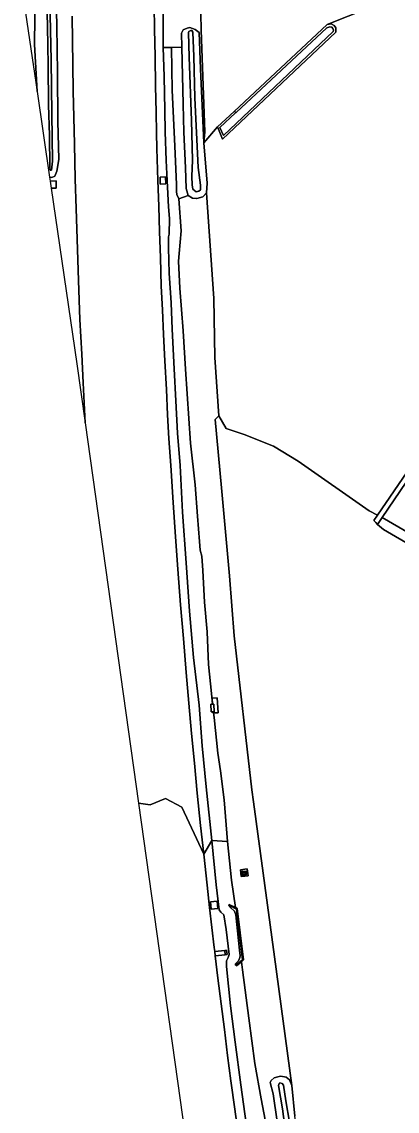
# Model space of a CAD drawing. Extents: x 156141 to 158132, y 385651 to 388333.
# Drawn here: x 156235.4 to 156323, y 386572.8 to 386826.5 of the extents above; entities that cross this region are included whole.
import ezdxf

# ---------------------------------------------------------------- set-up
doc = ezdxf.new("R2010")
doc.units = 0
for name, color, linetype in [('IMGEO_Berm_groen', 7, 'Continuous'), ('IMGEO_Bouwland', 7, 'Continuous'), ('IMGEO_Gemengd_bos', 7, 'Continuous'), ('IMGEO_Grasland_overig', 7, 'Continuous'), ('IMGEO_Greppel_droge_sloot', 7, 'Continuous'), ('IMGEO_Groenvoorziening', 7, 'Continuous'), ('IMGEO_Loofbos', 7, 'Continuous'), ('IMGEO_Muur', 7, 'Continuous'), ('IMGEO_Oever', 7, 'Continuous'), ('IMGEO_Rijbaan_autosnelweg', 7, 'Continuous'), ('IMGEO_Rioolput', 7, 'Continuous'), ('IMGEO_Terreindeel_gesloten', 7, 'Continuous'), ('IMGEO_Terreindeel_open', 7, 'Continuous'), ('IMGEO_Terreindeel_zand', 7, 'Continuous'), ('IMGEO_Waterloop', 7, 'Continuous')]:
    doc.layers.add(name, color=color, linetype=linetype)

msp = doc.modelspace()

# ---------------------------------------------------------------- linework, layer by layer
at = {"layer": 'IMGEO_Berm_groen'}
for points in [[(156266.32, 386830.15), (156266.39, 386824.77), (156266.56, 386818.39), (156266.65, 386811.47), (156266.75, 386805.39), (156266.84, 386800.62), (156266.89, 386796.98), (156267.14, 386789.52), (156267.36, 386783.56), (156267.54, 386777.58), (156267.76, 386771.54), (156267.97, 386764.91), (156268.23, 386759.35), (156268.49, 386753.68), (156268.8, 386747.55), (156269.18, 386740.83), (156269.44, 386734.94), (156269.76, 386729.46), (156270.17, 386723.15), (156270.72, 386714.55), (156271.27, 386706.54), (156271.8, 386698.96), (156272.45, 386690.68), (156273.18, 386682.84), (156273.79, 386674.97), (156274.42, 386667.76), (156275, 386660.76), (156275.7, 386653.8), (156276.35, 386646.82), (156277.14, 386639.28), (156277.86, 386632.63), (156279.78, 386635.8), (156278.45, 386648.28), (156277.49, 386657.89), (156276.78, 386667.33), (156275.49, 386678.41), (156274.53, 386689.19), (156273.77, 386700.48), (156272.9, 386712.3), (156272.36, 386723.12), (156271.74, 386730.69), (156271.39, 386738.23), (156270.98, 386745.66), (156270.5, 386754.91), (156270.27, 386761.03), (156269.84, 386767.9), (156269.65, 386773.85), (156269.61, 386776.36), (156269.81, 386776.98), (156269.89, 386780.63), (156269.61, 386783.38), (156269.38, 386787.98), (156269.14, 386794.18), (156268.86, 386800.85), (156268.76, 386805.85), (156268.6, 386813.71), (156268.39, 386820.44), (156268.29, 386873.17)], [(156243.36, 386835.82), (156243.61, 386825.45), (156243.74, 386814.61), (156243.88, 386803.34), (156244.07, 386794.4), (156243.64, 386791.7), (156243.11, 386790.52), (156242.46, 386790.2), (156241.93, 386790.32), (156242.07, 386789.36), (156243.43, 386789.39), (156243.47, 386787.75), (156242.31, 386787.73), (156248.29, 386746.82), (156250.22, 386733.07), (156249.73, 386742.41), (156249.41, 386749.04), (156249, 386757.13), (156248.68, 386766.24), (156248.43, 386773.44), (156248.12, 386782.97), (156247.92, 386789.83), (156247.72, 386797.99), (156247.58, 386804.25), (156247.46, 386810.34), (156247.35, 386816.43), (156247.29, 386822.07), (156247.18, 386827.8)], [(156287.75, 386569.94), (156286.54, 386578.89), (156285.2, 386588.82), (156284.1, 386597.35), (156283.16, 386606.49), (156283.15, 386607.8), (156283.54, 386608.57), (156283.79, 386609.23), (156283.12, 386615.12), (156282.54, 386618.47), (156281.82, 386619.1), (156281.43, 386619.7), (156280.73, 386625.51), (156279.78, 386635.8), (156277.86, 386632.63), (156278.68, 386625.45), (156279.24, 386620.21), (156280.28, 386610.91), (156280.42, 386609.97), (156282.75, 386610.22), (156283.18, 386610.27), (156283.29, 386609.23), (156282.86, 386609.19), (156280.53, 386608.93), (156281.18, 386603.75), (156281.93, 386597.79), (156282.67, 386591.81), (156283.42, 386585.74), (156284.18, 386579.83), (156285.08, 386573.23), (156285.97, 386566.96)]]:
    msp.add_lwpolyline(points, dxfattribs=at)
for points in [[(156235.49, 386834.36), (156239.02, 386810.26), (156238.44, 386821.17), (156238.55, 386833.91), (156238.28, 386846.89), (156235.44, 386843.98), (156235.46, 386836.45)], [(156267.74, 386788.66), (156267.68, 386790.32), (156268.96, 386790.36), (156269.02, 386788.71)], [(156281, 386621.65), (156281.15, 386619.96), (156279.6, 386619.83), (156279.45, 386621.51)], [(156282.86, 386609.19), (156282.75, 386610.22), (156280.42, 386609.97), (156280.53, 386608.93)], [(156282.86, 386609.19), (156283.29, 386609.23), (156283.18, 386610.27), (156282.75, 386610.22)]]:
    msp.add_lwpolyline(points, close=True, dxfattribs=at)
at = {"layer": 'IMGEO_Bouwland'}
msp.add_lwpolyline([(156333.91, 386700.03), (156319.75, 386708.22), (156318.36, 386709.42), (156317.97, 386709.84), (156317.51, 386710.33), (156318.36, 386711.57), (156316.42, 386712.59), (156299.9, 386724.14), (156294.12, 386727.66), (156287.32, 386730.35), (156283.08, 386731.72), (156281.41, 386734.7), (156281.01, 386734.32), (156280.49, 386733.83), (156282.01, 386717.97), (156283.83, 386697.47), (156284.92, 386683.45), (156289.06, 386647.63), (156289.44, 386644.82), (156294.36, 386608.74), (156298.42, 386578.76), (156299.1, 386571.59)], dxfattribs=at)
at = {"layer": 'IMGEO_Gemengd_bos'}
msp.add_lwpolyline([(156316.4, 386829.74), (156306.65, 386825.84), (156307.54, 386825.99), (156308.3, 386825.59), (156308.62, 386825.09), (156308.67, 386824.08), (156282.27, 386799.12), (156281.11, 386801.85), (156281.06, 386801.98), (156277.9, 386798.25), (156278.64, 386788.88), (156278.53, 386786.63), (156280.25, 386762.03), (156280.46, 386748.3), (156281.41, 386734.7), (156283.08, 386731.72), (156287.32, 386730.35), (156294.12, 386727.66), (156299.9, 386724.14), (156316.42, 386712.59), (156318.36, 386711.57), (156344.69, 386750)], dxfattribs=at)
at = {"layer": 'IMGEO_Grasland_overig'}
for points in [[(156276.54, 386858.43), (156276.42, 386865.26), (156276.8, 386886.96), (156268.35, 386877.99), (156268.27, 386874.81), (156268.29, 386873.17), (156268.39, 386820.44), (156270.32, 386820.48), (156272.75, 386820.54), (156272.67, 386823.85), (156273.07, 386824.58), (156273.96, 386824.96), (156274.62, 386825.1), (156275.84, 386824.65), (156276.79, 386823.96), (156277.12, 386815.52), (156277.9, 386798.25), (156278.14, 386800.86), (156277.26, 386824.48), (156276.93, 386840.13), (156276.48, 386844.55)], [(156238.55, 386833.91), (156238.44, 386821.17), (156239.02, 386810.26), (156241.93, 386790.32), (156242.46, 386790.2), (156243.11, 386790.52), (156243.64, 386791.7), (156244.07, 386794.4), (156243.88, 386803.34), (156243.74, 386814.61), (156243.61, 386825.45), (156243.36, 386835.82)], [(156241.99, 386831.48), (156242.28, 386817.53), (156242.43, 386805.04), (156242.59, 386793.99), (156242.39, 386791.92), (156242.23, 386791.89), (156242.09, 386791.95), (156241.98, 386792.62), (156241.94, 386799.95), (156241.68, 386807.16), (156241.58, 386816.34), (156241.46, 386825.35), (156241.23, 386834.41)], [(156293.15, 386565.89), (156291.26, 386575.65), (156289.8, 386583.87), (156288.4, 386594.48), (156286.92, 386605.69), (156286.64, 386607.58), (156285.49, 386606.62), (156285.36, 386606.79), (156285.19, 386606.99), (156285.87, 386607.71), (156286.21, 386608.26), (156286.34, 386608.98), (156286.23, 386610.27), (156285.37, 386618.51), (156285.07, 386619.39), (156284.17, 386620.15), (156283.7, 386620.72), (156283.79, 386620.89), (156285.24, 386620.2), (156284.3, 386626.61), (156283.41, 386635.57), (156279.78, 386635.8), (156280.73, 386625.51), (156281.43, 386619.7), (156281.82, 386619.1), (156282.54, 386618.47), (156283.12, 386615.12), (156283.79, 386609.23), (156283.54, 386608.57), (156283.15, 386607.8), (156283.16, 386606.49), (156284.1, 386597.35), (156285.2, 386588.82), (156286.54, 386578.89), (156287.75, 386569.94)]]:
    msp.add_lwpolyline(points, dxfattribs=at)
for points in [[(156241.77, 386845.93), (156241.18, 386842.52), (156241.23, 386834.41), (156241.46, 386825.35), (156241.58, 386816.34), (156241.68, 386807.16), (156241.94, 386799.95), (156241.98, 386792.62), (156242.09, 386791.95), (156242.23, 386791.89), (156242.39, 386791.92), (156242.59, 386793.99), (156242.43, 386805.04), (156242.28, 386817.53), (156241.99, 386831.48)], [(156277.68, 386698.69), (156277.45, 386702.05), (156277.04, 386703.45), (156276.88, 386705.42), (156276.39, 386711.37), (156275.88, 386718.62), (156274.76, 386728.37), (156273.59, 386745.6), (156273.03, 386754.48), (156272.32, 386764.44), (156272.01, 386770.72), (156272.1, 386772.54), (156272.63, 386777.81), (156272.06, 386785.24), (156271.61, 386786.23), (156271.54, 386786.95), (156271.54, 386788.57), (156271.15, 386797.53), (156270.47, 386810.53), (156270.32, 386820.48), (156268.39, 386820.44), (156268.6, 386813.71), (156268.76, 386805.85), (156268.86, 386800.85), (156269.14, 386794.18), (156269.38, 386787.98), (156269.61, 386783.38), (156269.89, 386780.63), (156269.81, 386776.98), (156269.61, 386776.36), (156269.65, 386773.85), (156269.84, 386767.9), (156270.27, 386761.03), (156270.5, 386754.91), (156270.98, 386745.66), (156271.39, 386738.23), (156271.74, 386730.69), (156272.36, 386723.12), (156272.9, 386712.3), (156273.77, 386700.48), (156274.53, 386689.19), (156275.49, 386678.41), (156276.78, 386667.33), (156277.49, 386657.89), (156278.45, 386648.28), (156279.78, 386635.8), (156283.41, 386635.57), (156282.64, 386645.26), (156281.76, 386652.06), (156281.14, 386656.17), (156280.28, 386664.45), (156280.16, 386665.52), (156280.02, 386665.51), (156280.01, 386665.76), (156279.61, 386665.74), (156279.55, 386667.59), (156279.92, 386667.6), (156279.66, 386670.05), (156278.97, 386676.82), (156278.64, 386684.43), (156278.02, 386691.35)], [(156272.75, 386820.54), (156270.32, 386820.48), (156270.47, 386810.53), (156271.15, 386797.53), (156271.54, 386788.57), (156271.54, 386786.95), (156271.61, 386786.23), (156272.06, 386785.24), (156274.2, 386786.01), (156273.74, 386787.67), (156273.6, 386792.48), (156273.25, 386800.74), (156273.07, 386807.29)], [(156283.7, 386620.72), (156284.17, 386620.15), (156285.07, 386619.39), (156285.37, 386618.51), (156286.23, 386610.27), (156286.34, 386608.98), (156286.21, 386608.26), (156285.87, 386607.71), (156285.19, 386606.99), (156285.36, 386606.79), (156286.9, 386608.05), (156285.56, 386619.21), (156285.48, 386619.83)]]:
    msp.add_lwpolyline(points, close=True, dxfattribs=at)
at = {"layer": 'IMGEO_Greppel_droge_sloot'}
msp.add_lwpolyline([(156411.25, 386850.48), (156376.5, 386797.33), (156351.91, 386760.54), (156344.69, 386750), (156318.36, 386711.57), (156317.51, 386710.33), (156317.97, 386709.84), (156318.36, 386709.42), (156319.44, 386711.01), (156345.94, 386750), (156383.6, 386806.03), (156411.9, 386849.6), (156411.96, 386849.68), (156411.61, 386850.07)], close=True, dxfattribs=at)
at = {"layer": 'IMGEO_Groenvoorziening'}
msp.add_lwpolyline([(156295.88, 386563.92), (156294.04, 386576.86), (156293.38, 386579.44), (156293.59, 386579.93), (156294.3, 386580.56), (156295.16, 386580.77), (156295.47, 386580.84), (156295.85, 386580.93), (156297.09, 386580.68), (156297.85, 386580.09), (156298.42, 386578.76), (156294.36, 386608.74), (156289.44, 386644.82), (156289.06, 386647.63), (156284.92, 386683.45), (156283.83, 386697.47), (156282.01, 386717.97), (156280.49, 386733.83), (156281.01, 386734.32), (156281.41, 386734.7), (156280.46, 386748.3), (156280.25, 386762.03), (156278.53, 386786.63), (156277.68, 386785.72), (156276.26, 386785.35), (156276.2, 386785.35), (156275.22, 386785.36), (156274.2, 386786.01), (156272.06, 386785.24), (156272.63, 386777.81), (156272.1, 386772.54), (156272.01, 386770.72), (156272.32, 386764.44), (156273.03, 386754.48), (156273.59, 386745.6), (156274.76, 386728.37), (156275.88, 386718.62), (156276.39, 386711.37), (156276.88, 386705.42), (156277.04, 386703.45), (156277.45, 386702.05), (156277.68, 386698.69), (156278.02, 386691.35), (156278.64, 386684.43), (156278.97, 386676.82), (156279.66, 386670.05), (156279.92, 386667.6), (156279.86, 386668.95), (156281.03, 386669), (156281.2, 386665.57), (156280.16, 386665.52), (156280.28, 386664.45), (156281.14, 386656.17), (156281.76, 386652.06), (156282.64, 386645.26), (156283.41, 386635.57), (156284.3, 386626.61), (156285.24, 386620.2), (156285.67, 386619.99), (156287.14, 386608), (156286.64, 386607.58), (156286.92, 386605.69), (156288.4, 386594.48), (156289.8, 386583.87), (156291.26, 386575.65), (156293.15, 386565.89)], dxfattribs=at)
msp.add_lwpolyline([(156288.01, 386629.21), (156288.19, 386627.59), (156287.44, 386627.51), (156286.6, 386627.41), (156286.41, 386629.02)], close=True, dxfattribs=at)
at = {"layer": 'IMGEO_Loofbos'}
msp.add_lwpolyline([(156373.63, 386738.28), (156377.85, 386743.73), (156378.02, 386743.67), (156392.93, 386762.09), (156409.34, 386781.78), (156423.12, 386797.55), (156438.94, 386814.75), (156453.51, 386829.98), (156432.82, 386847.01), (156425.59, 386841.26), (156421.14, 386837.72), (156419.96, 386839.2), (156416.85, 386843.12), (156414.09, 386846.59), (156411.9, 386849.6), (156383.6, 386806.03), (156345.94, 386750), (156319.44, 386711.01), (156328.2, 386706.02), (156336.41, 386700.77), (156340.46, 386698.07), (156352.91, 386693.54), (156356.44, 386698.27), (156368.11, 386728.08)], close=True, dxfattribs=at)
msp.add_lwpolyline([(156453.51, 386829.98), (156438.94, 386814.75), (156423.12, 386797.55), (156409.34, 386781.78), (156392.93, 386762.09), (156378.02, 386743.67), (156377.85, 386743.73), (156373.63, 386738.28), (156368.11, 386728.08), (156356.44, 386698.27), (156352.91, 386693.54), (156340.46, 386698.07), (156336.41, 386700.77), (156328.2, 386706.02), (156319.44, 386711.01), (156318.36, 386709.42), (156319.75, 386708.22), (156333.91, 386700.03), (156352.63, 386690.07), (156357.46, 386688.1), (156360.14, 386687.59), (156361.04, 386687.41), (156364.74, 386706.91)], dxfattribs=at)
at = {"layer": 'IMGEO_Muur'}
for points in [[(156285.46, 386805.32), (156284.93, 386805.6)], [(156287, 386608.03), (156286.3, 386614.04), (156285.57, 386619.93)]]:
    msp.add_lwpolyline(points, dxfattribs=at)
msp.add_lwpolyline([(156285.24, 386620.2), (156283.79, 386620.89), (156283.7, 386620.72), (156285.48, 386619.83), (156285.56, 386619.21), (156286.9, 386608.05), (156285.36, 386606.79), (156285.49, 386606.62), (156286.64, 386607.58), (156287.14, 386608), (156285.67, 386619.99)], close=True, dxfattribs=at)
at = {"layer": 'IMGEO_Oever'}
for points in [[(156276.79, 386823.96), (156275.84, 386824.65), (156274.62, 386825.1), (156273.96, 386824.96), (156273.07, 386824.58), (156272.67, 386823.85), (156272.75, 386820.54), (156273.07, 386807.29), (156273.25, 386800.74), (156273.6, 386792.48), (156273.74, 386787.67), (156274.2, 386786.01), (156275.22, 386785.36), (156276.2, 386785.35), (156276.26, 386785.35), (156277.68, 386785.72), (156278.53, 386786.63), (156278.64, 386788.88), (156277.9, 386798.25), (156277.12, 386815.52)], [(156275, 386803.48), (156274.46, 386818.21), (156274.29, 386823.96), (156274.41, 386824.24), (156274.82, 386824.45), (156275.05, 386824.45), (156275.34, 386824.03), (156275.55, 386818.4), (156275.77, 386808.76), (156276.6, 386792.55), (156277.13, 386788.44), (156277.1, 386787.35), (156276.68, 386787.03), (156276.06, 386786.89), (156275.34, 386787.5), (156275.14, 386788.51), (156275.11, 386790.45), (156275.22, 386794.27)], [(156308.67, 386824.08), (156308.62, 386825.09), (156308.3, 386825.59), (156307.54, 386825.99), (156306.65, 386825.84), (156284.93, 386805.6), (156281.06, 386801.98), (156281.11, 386801.85), (156282.27, 386799.12)], [(156306.56, 386825.08), (156307.24, 386825.27), (156307.71, 386825.24), (156307.99, 386824.93), (156308.08, 386824.54), (156308.03, 386824.17), (156282.45, 386799.97), (156281.65, 386801.85), (156285.28, 386805.23), (156285.4, 386805.35)], [(156297.85, 386580.09), (156297.09, 386580.68), (156295.85, 386580.93), (156295.47, 386580.84), (156295.16, 386580.77), (156294.3, 386580.56), (156293.59, 386579.93), (156293.38, 386579.44), (156294.04, 386576.86), (156295.88, 386563.92), (156297.82, 386551.76), (156298.81, 386551), (156300.2, 386551.08), (156300.28, 386551.08), (156301.61, 386551.31), (156301.95, 386551.72), (156301.82, 386553.65), (156300.52, 386561.05), (156299.1, 386571.59), (156298.42, 386578.76)], [(156295.6, 386579.42), (156296.15, 386579.22), (156296.49, 386578.83), (156297, 386575.22), (156297.82, 386570.25), (156298.23, 386567.3), (156298.41, 386565.24), (156298.99, 386561.21), (156300.4, 386553.06), (156300.43, 386552.53), (156300.26, 386552.23), (156299.97, 386552.15), (156299.54, 386552.49), (156299.29, 386553.05), (156297.63, 386562.73), (156296.22, 386573.31), (156295.32, 386578.74), (156295.42, 386579.2)]]:
    msp.add_lwpolyline(points, close=True, dxfattribs=at)
at = {"layer": 'IMGEO_Rijbaan_autosnelweg'}
for points in [[(156247.18, 386827.8), (156247.29, 386822.07), (156247.35, 386816.43), (156247.46, 386810.34), (156247.58, 386804.25), (156247.72, 386797.99), (156247.92, 386789.83), (156248.12, 386782.97), (156248.43, 386773.44), (156248.68, 386766.24), (156249, 386757.13), (156249.41, 386749.04), (156249.73, 386742.41), (156250.22, 386733.07), (156262.65, 386644.5), (156265.41, 386644.09), (156268.96, 386645.6), (156272.79, 386643.56), (156277.86, 386632.63), (156277.14, 386639.28), (156276.35, 386646.82), (156275.7, 386653.8), (156275, 386660.76), (156274.42, 386667.76), (156273.79, 386674.97), (156273.18, 386682.84), (156272.45, 386690.68), (156271.8, 386698.96), (156271.27, 386706.54), (156270.72, 386714.55), (156270.17, 386723.15), (156269.76, 386729.46), (156269.44, 386734.94), (156269.18, 386740.83), (156268.8, 386747.55), (156268.49, 386753.68), (156268.23, 386759.35), (156267.97, 386764.91), (156267.76, 386771.54), (156267.54, 386777.58), (156267.36, 386783.56), (156267.14, 386789.52), (156266.89, 386796.98), (156266.84, 386800.62), (156266.75, 386805.39), (156266.65, 386811.47), (156266.56, 386818.39), (156266.39, 386824.77), (156266.32, 386830.15)], [(156285.97, 386566.96), (156285.08, 386573.23), (156284.18, 386579.83), (156283.42, 386585.74), (156282.67, 386591.81), (156281.93, 386597.79), (156281.18, 386603.75), (156280.53, 386608.93), (156280.42, 386609.97), (156280.28, 386610.91), (156279.24, 386620.21), (156278.68, 386625.45), (156277.86, 386632.63), (156272.79, 386643.56), (156268.96, 386645.6), (156265.41, 386644.09), (156262.65, 386644.5), (156276.55, 386545.49)]]:
    msp.add_lwpolyline(points, dxfattribs=at)
at = {"layer": 'IMGEO_Rioolput'}
for p, q in [((156286.77, 386627.79), (156286.77, 386628.64)), ((156286.85, 386628.71), (156287.7, 386628.71)), ((156287.7, 386627.71), (156286.85, 386627.71)), ((156287.03, 386628.21), (156287.03, 386628.22)), ((156287.07, 386628.26), (156287.47, 386628.26)), ((156287.47, 386628.17), (156287.07, 386628.17)), ((156287.26, 386628.49), (156287.28, 386628.49)), ((156287.28, 386627.93), (156287.26, 386627.93)), ((156287.51, 386628.22), (156287.51, 386628.21)), ((156287.77, 386628.64), (156287.77, 386627.79))]:
    msp.add_line(p, q, dxfattribs=at)
for points in [[(156286.77, 386627.79), (156286.77, 386628.64)], [(156286.85, 386628.71), (156287.7, 386628.71)], [(156287.7, 386627.71), (156286.85, 386627.71)], [(156287.77, 386628.64), (156287.77, 386627.79)]]:
    msp.add_lwpolyline(points, dxfattribs=at)
for centre, radius, start, end in [((156286.85, 386628.64), 0.0765, 91.552, 178.448), ((156286.85, 386628.64), 0.0765, 91.552, 178.448), ((156286.85, 386627.79), 0.0765, 181.552, 268.448), ((156286.85, 386627.79), 0.0765, 181.552, 268.448), ((156287.07, 386628.22), 0.0403, 85.8775, 175.7526), ((156287.07, 386628.21), 0.0366, 178.938, 274.7102), ((156287.48, 386628.22), 0.0386, 1.7309, 96.639), ((156287.47, 386628.21), 0.043, 264.8664, 352.4533), ((156287.7, 386628.64), 0.0765, 1.552, 88.448), ((156287.7, 386628.64), 0.0765, 1.552, 88.448), ((156287.7, 386627.79), 0.0765, 271.552, 358.448), ((156287.7, 386627.79), 0.0765, 271.552, 358.448)]:
    msp.add_arc(centre, radius, start, end, dxfattribs=at)
for centre, major_axis, ratio, start_param, end_param in [((156287.26, 386628.21), (-0.387, 0.002), 0.722429, 4.712389, 7.853982), ((156287.28, 386628.21), (-0.39, 0.002), 0.717154, 1.570796, 4.712389)]:
    msp.add_ellipse(centre, major_axis=major_axis, ratio=ratio, start_param=start_param, end_param=end_param, dxfattribs=at)
at = {"layer": 'IMGEO_Terreindeel_gesloten'}
for points in [[(156242.07, 386789.36), (156242.31, 386787.73), (156243.47, 386787.75), (156243.43, 386789.39)], [(156267.74, 386788.66), (156269.02, 386788.71), (156268.96, 386790.36), (156267.68, 386790.32)], [(156280.01, 386665.76), (156280.02, 386665.51), (156280.16, 386665.52), (156281.2, 386665.57), (156281.03, 386669), (156279.86, 386668.95), (156279.92, 386667.6), (156280.24, 386667.6), (156280.29, 386665.76)], [(156279.6, 386619.83), (156281.15, 386619.96), (156281, 386621.65), (156279.45, 386621.51)]]:
    msp.add_lwpolyline(points, close=True, dxfattribs=at)
at = {"layer": 'IMGEO_Terreindeel_open'}
for points in [[(156279.92, 386667.6), (156279.55, 386667.59), (156279.61, 386665.74), (156280.01, 386665.76), (156280.29, 386665.76), (156280.24, 386667.6)], [(156288.19, 386627.59), (156288.01, 386629.21), (156286.41, 386629.02), (156286.6, 386627.41), (156287.44, 386627.51)]]:
    msp.add_lwpolyline(points, close=True, dxfattribs=at)
at = {"layer": 'IMGEO_Terreindeel_zand'}
msp.add_lwpolyline([(156292.18, 386842.87), (156282.83, 386843.86), (156279.14, 386844.26), (156276.48, 386844.55), (156276.93, 386840.13), (156277.26, 386824.48), (156278.14, 386800.86), (156277.9, 386798.25), (156281.06, 386801.98), (156284.93, 386805.6), (156306.65, 386825.84), (156316.4, 386829.74), (156325.86, 386831.19), (156351.84, 386836.64), (156374.76, 386846.53), (156391.2, 386855.73)], dxfattribs=at)
at = {"layer": 'IMGEO_Waterloop'}
for points in [[(156275.34, 386824.03), (156275.05, 386824.45), (156274.82, 386824.45), (156274.41, 386824.24), (156274.29, 386823.96), (156274.46, 386818.21), (156275, 386803.48), (156275.22, 386794.27), (156275.11, 386790.45), (156275.14, 386788.51), (156275.34, 386787.5), (156276.06, 386786.89), (156276.68, 386787.03), (156277.1, 386787.35), (156277.13, 386788.44), (156276.6, 386792.55), (156275.77, 386808.76), (156275.55, 386818.4)], [(156308.03, 386824.17), (156308.08, 386824.54), (156307.99, 386824.93), (156307.71, 386825.24), (156307.24, 386825.27), (156306.56, 386825.08), (156285.4, 386805.35), (156285.28, 386805.23), (156281.65, 386801.85), (156282.45, 386799.97)], [(156298.23, 386567.3), (156297.82, 386570.25), (156297, 386575.22), (156296.49, 386578.83), (156296.15, 386579.22), (156295.6, 386579.42), (156295.42, 386579.2), (156295.32, 386578.74), (156296.22, 386573.31), (156297.63, 386562.73), (156299.29, 386553.05), (156299.54, 386552.49), (156299.97, 386552.15), (156300.26, 386552.23), (156300.43, 386552.53), (156300.4, 386553.06), (156298.99, 386561.21), (156298.41, 386565.24)]]:
    msp.add_lwpolyline(points, close=True, dxfattribs=at)

doc.saveas('drawing.dxf')
